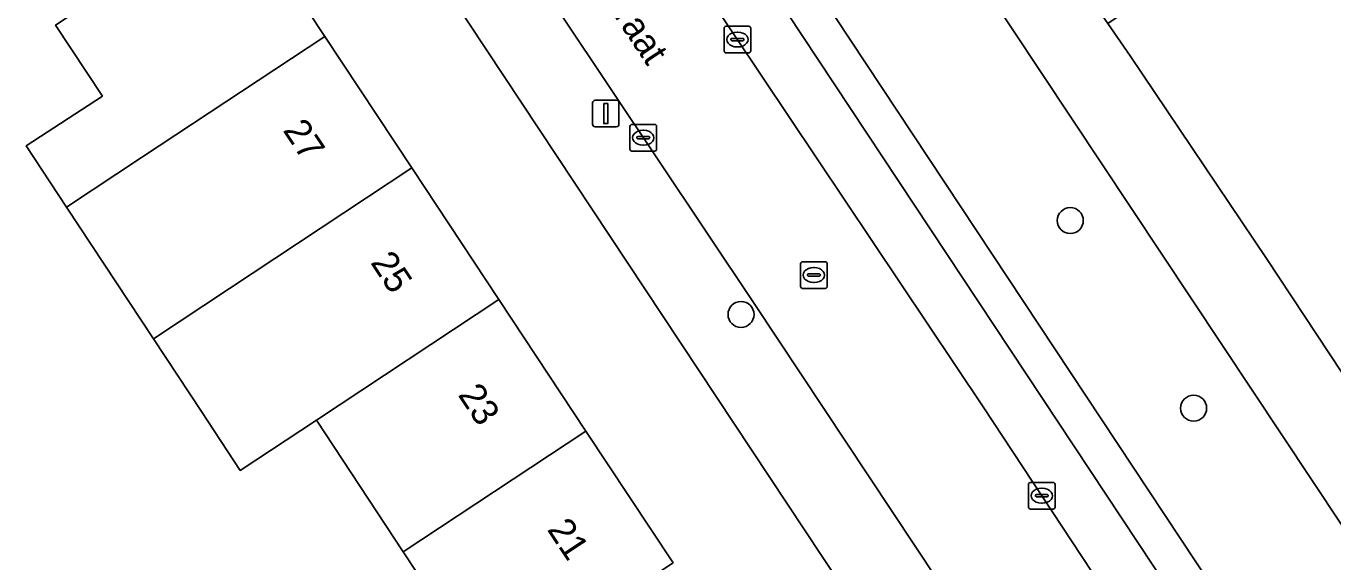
# Model space of a CAD drawing. Extents: x 160030 to 160839, y 385325 to 386450.
# Drawn here: x 160516.69 to 160565.83, y 385773.69 to 385793.85 of the extents above; entities that cross this region are included whole.
import ezdxf

# ---------------------------------------------------------------- set-up
doc = ezdxf.new("R2010")
doc.units = 0
for name, color, linetype in [('IMGEO_Boom', 7, 'Continuous'), ('IMGEO_Erf', 7, 'Continuous'), ('IMGEO_Groenvoorziening', 7, 'Continuous'), ('IMGEO_Kolk', 7, 'Continuous'), ('IMGEO_Lichtmast', 7, 'Continuous'), ('IMGEO_Openbare_ruimte_label', 7, 'Continuous'), ('IMGEO_Pand', 7, 'Continuous'), ('IMGEO_Pand_nummerreeks', 7, 'Continuous'), ('IMGEO_Parkeervlak_open', 7, 'Continuous'), ('IMGEO_Rijbaan_lokaal_open', 7, 'Continuous'), ('IMGEO_Rioolput', 7, 'Continuous'), ('IMGEO_Voetpad_open', 7, 'Continuous')]:
    doc.layers.add(name, color=color, linetype=linetype)

msp = doc.modelspace()

# ---------------------------------------------------------------- linework, layer by layer
at = {"layer": 'IMGEO_Boom'}
for centre in [(160555.952, 385786.535), (160543.57, 385783.004), (160560.591, 385779.477)]:
    msp.add_circle(centre, 0.489, dxfattribs=at)
at = {"layer": 'IMGEO_Erf'}
for points in [[(160561.283, 385751.75), (160521.992, 385811.109)], [(160524.643, 385798.419), (160527.918, 385793.467), (160531.192, 385788.517), (160534.467, 385783.565), (160537.741, 385778.615), (160541.016, 385773.663)], [(160530.87, 385774.069), (160527.601, 385779.025), (160524.742, 385777.134), (160523.277, 385779.356), (160521.475, 385782.09), (160518.208, 385787.045), (160516.692, 385789.344), (160519.557, 385791.218), (160517.795, 385793.89)], [(160534.139, 385769.115), (160530.87, 385774.069)]]:
    msp.add_lwpolyline(points, dxfattribs=at)
at = {"layer": 'IMGEO_Groenvoorziening'}
for points in [[(160584.442, 385811.61), (160584.189, 385811.768), (160557.602, 385794.113), (160557.366, 385793.949), (160558.205, 385792.74), (160563.335, 385785.103), (160576.624, 385764.989), (160577.108, 385765.334), (160603.236, 385782.792), (160603.296, 385783.088)], [(160550.339, 385798.911), (160545.925, 385796.001), (160566.596, 385764.751), (160566.941, 385764.23), (160566.841, 385760.591), (160567.857, 385759.07), (160574.071, 385763.167)]]:
    msp.add_lwpolyline(points, close=True, dxfattribs=at)
at = {"layer": 'IMGEO_Kolk'}
for p, q in [((160542.933, 385792.921), (160542.933, 385793.773)), ((160543.008, 385793.847), (160543.86, 385793.847)), ((160543.934, 385793.773), (160543.934, 385792.921)), ((160543.192, 385793.341), (160543.192, 385793.353)), ((160543.63, 385793.304), (160543.232, 385793.304)), ((160543.235, 385793.39), (160543.633, 385793.39)), ((160543.421, 385793.627), (160543.446, 385793.627)), ((160543.676, 385793.353), (160543.676, 385793.341)), ((160543.86, 385792.847), (160543.008, 385792.847)), ((160543.444, 385793.067), (160543.419, 385793.067)), ((160539.395, 385789.227), (160539.395, 385790.079)), ((160539.47, 385790.153), (160540.322, 385790.153)), ((160539.883, 385789.933), (160539.908, 385789.933)), ((160540.396, 385790.079), (160540.396, 385789.227)), ((160539.654, 385789.647), (160539.654, 385789.659)), ((160540.092, 385789.61), (160539.694, 385789.61)), ((160539.697, 385789.696), (160540.095, 385789.696)), ((160539.906, 385789.373), (160539.881, 385789.373)), ((160540.138, 385789.659), (160540.138, 385789.647)), ((160540.322, 385789.153), (160539.47, 385789.153)), ((160554.38, 385775.758), (160554.38, 385776.61)), ((160554.455, 385776.684), (160555.307, 385776.684)), ((160555.381, 385776.61), (160555.381, 385775.758)), ((160554.639, 385776.178), (160554.639, 385776.19)), ((160555.077, 385776.141), (160554.679, 385776.141)), ((160554.682, 385776.227), (160555.08, 385776.227)), ((160554.868, 385776.464), (160554.893, 385776.464)), ((160555.123, 385776.19), (160555.123, 385776.178)), ((160555.307, 385775.684), (160554.455, 385775.684)), ((160554.891, 385775.904), (160554.866, 385775.904))]:
    msp.add_line(p, q, dxfattribs=at)
for points in [[(160542.933, 385792.921), (160542.933, 385793.773)], [(160543.008, 385793.847), (160543.86, 385793.847)], [(160543.934, 385793.773), (160543.934, 385792.921)], [(160543.86, 385792.847), (160543.008, 385792.847)], [(160539.395, 385789.227), (160539.395, 385790.079)], [(160539.47, 385790.153), (160540.322, 385790.153)], [(160540.396, 385790.079), (160540.396, 385789.227)], [(160540.322, 385789.153), (160539.47, 385789.153)], [(160554.38, 385775.758), (160554.38, 385776.61)], [(160554.455, 385776.684), (160555.307, 385776.684)], [(160555.381, 385776.61), (160555.381, 385775.758)], [(160555.307, 385775.684), (160554.455, 385775.684)]]:
    msp.add_lwpolyline(points, dxfattribs=at)
for centre, radius, start, end in [((160543.01, 385793.771), 0.0765, 91.552, 178.448), ((160543.01, 385793.771), 0.0765, 91.552, 178.448), ((160543.858, 385793.771), 0.0765, 1.552, 88.448), ((160543.858, 385793.771), 0.0765, 1.552, 88.448), ((160543.232, 385793.35), 0.0403, 85.8775, 175.7526), ((160543.229, 385793.34), 0.0366, 178.938, 274.7102), ((160543.633, 385793.347), 0.043, 264.8664, 352.4533), ((160543.637, 385793.352), 0.0386, 1.7309, 96.639), ((160543.01, 385792.923), 0.0765, 181.552, 268.448), ((160543.01, 385792.923), 0.0765, 181.552, 268.448), ((160543.858, 385792.923), 0.0765, 271.552, 358.448), ((160543.858, 385792.923), 0.0765, 271.552, 358.448), ((160539.472, 385790.077), 0.0765, 91.552, 178.448), ((160539.472, 385790.077), 0.0765, 91.552, 178.448), ((160540.32, 385790.077), 0.0765, 1.552, 88.448), ((160540.32, 385790.077), 0.0765, 1.552, 88.448), ((160539.694, 385789.656), 0.0403, 85.8775, 175.7526), ((160539.691, 385789.646), 0.0366, 178.938, 274.7102), ((160540.095, 385789.653), 0.043, 264.8664, 352.4533), ((160540.099, 385789.658), 0.0386, 1.7309, 96.639), ((160539.472, 385789.229), 0.0765, 181.552, 268.448), ((160539.472, 385789.229), 0.0765, 181.552, 268.448), ((160540.32, 385789.229), 0.0765, 271.552, 358.448), ((160540.32, 385789.229), 0.0765, 271.552, 358.448), ((160554.457, 385776.608), 0.0765, 91.552, 178.448), ((160554.457, 385776.608), 0.0765, 91.552, 178.448), ((160555.305, 385776.608), 0.0765, 1.552, 88.448), ((160555.305, 385776.608), 0.0765, 1.552, 88.448), ((160554.679, 385776.187), 0.0403, 85.8775, 175.7526), ((160554.676, 385776.177), 0.0366, 178.938, 274.7102), ((160555.08, 385776.184), 0.043, 264.8664, 352.4533), ((160555.084, 385776.189), 0.0386, 1.7309, 96.639), ((160554.457, 385775.76), 0.0765, 181.552, 268.448), ((160554.457, 385775.76), 0.0765, 181.552, 268.448), ((160555.305, 385775.76), 0.0765, 271.552, 358.448), ((160555.305, 385775.76), 0.0765, 271.552, 358.448)]:
    msp.add_arc(centre, radius, start, end, dxfattribs=at)
for centre, major_axis, ratio, start_param, end_param in [((160543.42, 385793.347), (-0.387, 0.002), 0.722429, 4.712389, 7.853982), ((160543.445, 385793.347), (-0.39, 0.002), 0.717154, 1.570796, 4.712389), ((160539.882, 385789.653), (-0.387, 0.002), 0.722429, 4.712389, 7.853982), ((160539.907, 385789.653), (-0.39, 0.002), 0.717154, 1.570796, 4.712389), ((160554.867, 385776.184), (-0.387, 0.002), 0.722429, 4.712389, 7.853982), ((160554.892, 385776.184), (-0.39, 0.002), 0.717154, 1.570796, 4.712389)]:
    msp.add_ellipse(centre, major_axis=major_axis, ratio=ratio, start_param=start_param, end_param=end_param, dxfattribs=at)
at = {"layer": 'IMGEO_Lichtmast'}
for p, q in [((160537.991, 385790.162), (160537.991, 385790.962)), ((160537.991, 385790.962), (160537.991, 385790.162)), ((160538.091, 385791.062), (160538.881, 385791.062)), ((160538.881, 385791.062), (160538.091, 385791.062)), ((160538.981, 385790.962), (160538.981, 385790.162)), ((160538.981, 385790.162), (160538.981, 385790.962)), ((160538.881, 385790.062), (160538.091, 385790.062)), ((160538.091, 385790.062), (160538.881, 385790.062))]:
    msp.add_line(p, q, dxfattribs=at)
msp.add_lwpolyline([(160538.411, 385790.937), (160538.561, 385790.937), (160538.561, 385790.187), (160538.411, 385790.187), (160538.411, 385790.937)], dxfattribs=at)
for centre, start, end in [((160538.091, 385790.962), 90, 180), ((160538.091, 385790.962), 90, 180), ((160538.881, 385790.962), 0, 90), ((160538.881, 385790.962), 360, 90), ((160538.091, 385790.162), 180, 270), ((160538.091, 385790.162), 180, 270), ((160538.881, 385790.162), 270, 0), ((160538.881, 385790.162), 270, 0)]:
    msp.add_arc(centre, 0.1, start, end, dxfattribs=at)
at = {"layer": 'IMGEO_Pand'}
for points in [[(160524.643, 385798.419), (160517.795, 385793.89), (160519.557, 385791.218), (160516.692, 385789.344), (160518.208, 385787.045), (160521.064, 385788.934), (160527.918, 385793.467)], [(160527.918, 385793.467), (160521.064, 385788.934), (160518.208, 385787.045), (160521.475, 385782.09), (160524.332, 385783.98), (160531.192, 385788.517)], [(160534.467, 385783.565), (160531.192, 385788.517), (160524.332, 385783.98), (160521.475, 385782.09), (160523.277, 385779.356), (160524.742, 385777.134), (160527.601, 385779.025)], [(160537.741, 385778.615), (160534.467, 385783.565), (160527.601, 385779.025), (160530.87, 385774.069)], [(160530.87, 385774.069), (160534.139, 385769.115), (160541.016, 385773.663), (160537.741, 385778.615)]]:
    msp.add_lwpolyline(points, close=True, dxfattribs=at)
at = {"layer": 'IMGEO_Parkeervlak_open'}
for points in [[(160534.332, 385807.206), (160534.047, 385807.466), (160537.634, 385802.044), (160539.145, 385799.759), (160552.678, 385779.524), (160565.681, 385759.8)], [(160565.101, 385764.447), (160538.09, 385805.279)]]:
    msp.add_lwpolyline(points, dxfattribs=at)
at = {"layer": 'IMGEO_Rijbaan_lokaal_open'}
for points in [[(160552.678, 385779.524), (160539.145, 385799.759), (160534.997, 385796.993), (160544.084, 385783.38), (160562.997, 385754.867)], [(160568.972, 385754.79), (160568.52, 385755.536), (160567.008, 385757.798), (160566.447, 385758.638), (160565.681, 385759.8), (160552.678, 385779.524)]]:
    msp.add_lwpolyline(points, dxfattribs=at)
at = {"layer": 'IMGEO_Rioolput'}
for p, q in [((160545.811, 385784.06), (160545.811, 385784.912)), ((160545.886, 385784.986), (160546.738, 385784.986)), ((160546.812, 385784.912), (160546.812, 385784.06)), ((160546.07, 385784.48), (160546.07, 385784.492)), ((160546.508, 385784.443), (160546.11, 385784.443)), ((160546.113, 385784.529), (160546.511, 385784.529)), ((160546.299, 385784.766), (160546.324, 385784.766)), ((160546.554, 385784.492), (160546.554, 385784.48)), ((160546.738, 385783.986), (160545.886, 385783.986)), ((160546.322, 385784.206), (160546.297, 385784.206))]:
    msp.add_line(p, q, dxfattribs=at)
for points in [[(160545.811, 385784.06), (160545.811, 385784.912)], [(160545.886, 385784.986), (160546.738, 385784.986)], [(160546.812, 385784.912), (160546.812, 385784.06)], [(160546.738, 385783.986), (160545.886, 385783.986)]]:
    msp.add_lwpolyline(points, dxfattribs=at)
for centre, radius, start, end in [((160545.888, 385784.91), 0.0765, 91.552, 178.448), ((160545.888, 385784.91), 0.0765, 91.552, 178.448), ((160546.736, 385784.91), 0.0765, 1.552, 88.448), ((160546.736, 385784.91), 0.0765, 1.552, 88.448), ((160546.11, 385784.489), 0.0403, 85.8775, 175.7526), ((160546.107, 385784.479), 0.0366, 178.938, 274.7102), ((160546.511, 385784.486), 0.043, 264.8664, 352.4533), ((160546.515, 385784.491), 0.0386, 1.7309, 96.639), ((160545.888, 385784.062), 0.0765, 181.552, 268.448), ((160545.888, 385784.062), 0.0765, 181.552, 268.448), ((160546.736, 385784.062), 0.0765, 271.552, 358.448), ((160546.736, 385784.062), 0.0765, 271.552, 358.448)]:
    msp.add_arc(centre, radius, start, end, dxfattribs=at)
for centre, major_axis, ratio, start_param, end_param in [((160546.298, 385784.486), (-0.387, 0.002), 0.722429, 4.712389, 7.853982), ((160546.323, 385784.486), (-0.39, 0.002), 0.717154, 1.570796, 4.712389)]:
    msp.add_ellipse(centre, major_axis=major_axis, ratio=ratio, start_param=start_param, end_param=end_param, dxfattribs=at)
at = {"layer": 'IMGEO_Voetpad_open'}
for points in [[(160562.997, 385754.867), (160544.084, 385783.38), (160534.997, 385796.993), (160533.476, 385799.272), (160531.807, 385801.773), (160523.581, 385814.13), (160523.164, 385813.855), (160520.714, 385817.573), (160521.131, 385817.848), (160520.296, 385819.127), (160519.878, 385818.854), (160517.842, 385821.975), (160518.26, 385822.248), (160511.97, 385831.875), (160509.675, 385835.436), (160507.813, 385838.061), (160504.682, 385835.812)], [(160506.767, 385834.437), (160517.856, 385817.41), (160518.548, 385816.347), (160518.558, 385816.333), (160518.557, 385816.332), (160518.783, 385815.985), (160520.707, 385813.05), (160521.992, 385811.109), (160561.283, 385751.75)], [(160565.681, 385759.8), (160566.841, 385760.591), (160566.941, 385764.23), (160566.596, 385764.751), (160545.925, 385796.001), (160543.669, 385799.137), (160539.019, 385806.305), (160538.546, 385806.834), (160535.733, 385808.257), (160534.731, 385809.431), (160523.077, 385827.039)], [(160538.09, 385805.279), (160565.101, 385764.447)]]:
    msp.add_lwpolyline(points, dxfattribs=at)
msp.add_lwpolyline([(160557.366, 385793.949), (160552.868, 385800.432), (160550.339, 385798.911), (160574.071, 385763.167), (160576.624, 385764.989), (160563.335, 385785.103), (160558.205, 385792.74)], close=True, dxfattribs=at)

# ---------------------------------------------------------------- texts
at = {"layer": 'IMGEO_Openbare_ruimte_label'}
msp.add_text('Jacob Romanstraat', height=1, rotation=303.5788, dxfattribs=at).set_placement((160533.645, 385801.982))
at = {"layer": 'IMGEO_Pand_nummerreeks'}
for s, rotation, p in [('27', 303.4777, (160526.323, 385789.932)), ('25', 303.4777, (160529.614, 385784.957)), ('23', 303.4803, (160532.904, 385779.981)), ('21', 303.4803, (160536.258, 385774.912))]:
    msp.add_text(s, height=1, rotation=rotation, dxfattribs=at).set_placement(p)

doc.saveas('drawing.dxf')
